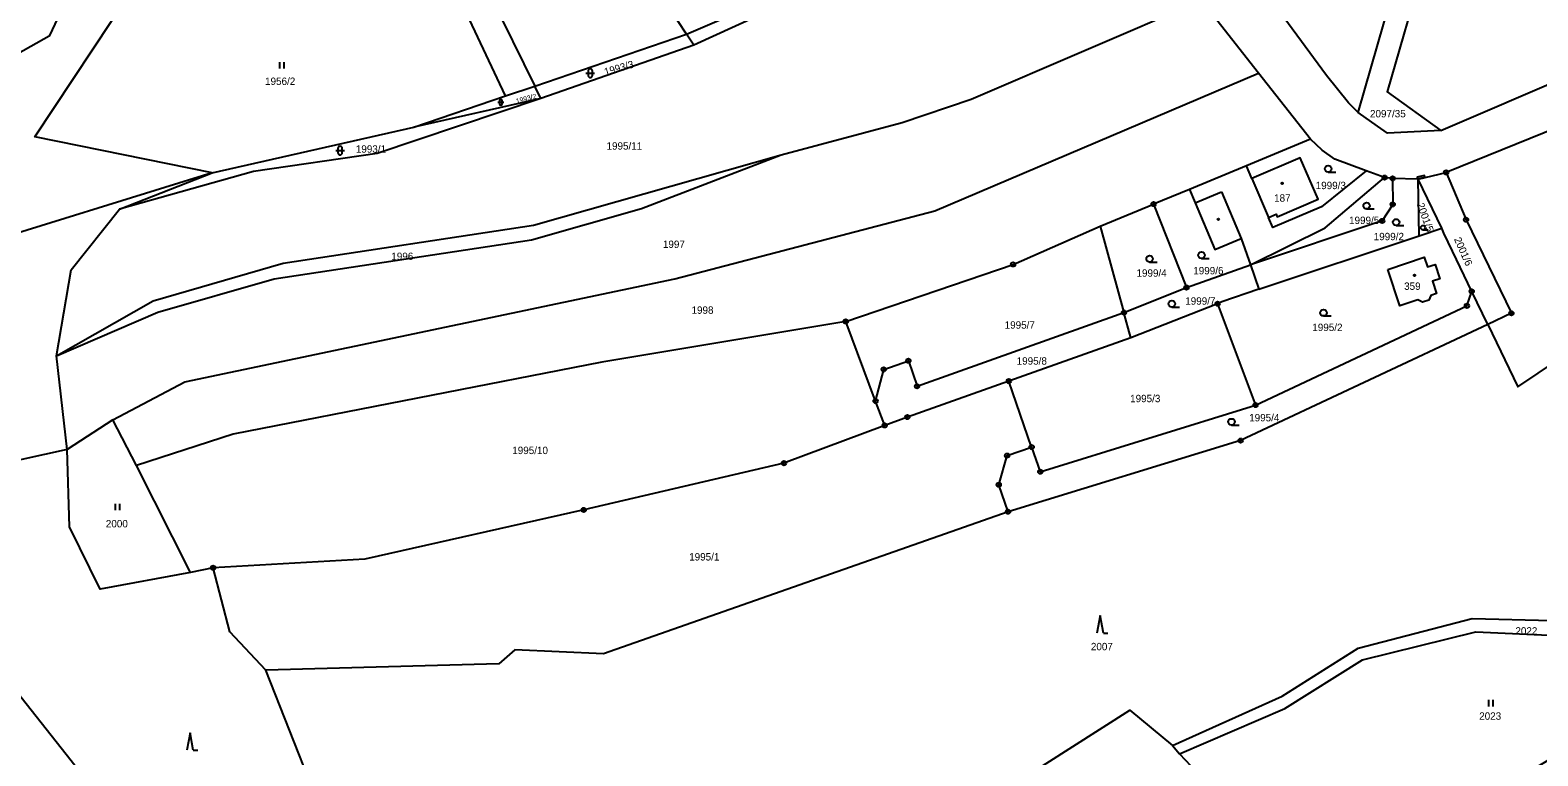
# Model space of a CAD drawing. Extents: x -725728 to -720881, y -1068679 to -1063504.
# Drawn here: x -722411.6 to -722064.8, y -1066793.7 to -1066626.7 of the extents above; entities that cross this region are included whole.
import ezdxf

# ---------------------------------------------------------------- set-up
doc = ezdxf.new("R2010")
doc.units = 0
for name, color, linetype in [('Hranice parcel', 7, 'Continuous'), ('Parcelní čísla', 7, 'Continuous'), ('Vnitřní kresba', 7, 'Continuous'), ('Věcná břemena k části', 7, 'Continuous'), ('Značky bodu BP', 7, 'Continuous'), ('Značky budov', 7, 'Continuous'), ('Značky kultur', 7, 'Continuous')]:
    doc.layers.add(name, color=color, linetype=linetype)

msp = doc.modelspace()

# ---------------------------------------------------------------- linework, layer by layer
at = {"layer": 'Hranice parcel'}
for p, q in [((-722302.32, -1066641.88), (-722321.53, -1066600.86)), ((-722315.76, -1066598.44), (-722295.58, -1066639.59)), ((-722260.63, -1066627.69), (-722278.19, -1066600.79)), ((-722295.58, -1066639.59), (-722260.63, -1066627.69)), ((-722258.98, -1066630.22), (-722260.63, -1066627.69)), ((-722258.98, -1066630.22), (-722294.18, -1066642.45)), ((-722087.18, -1066649.8), (-722046.86, -1066632.49)), ((-722117.15, -1066651.83), (-722129.11, -1066636.64)), ((-722029.6, -1066636.72), (-722085.93, -1066659.45)), ((-722323.4, -1066649.06), (-722302.32, -1066641.88)), ((-722294.18, -1066642.45), (-722323.4, -1066649.06)), ((-722302.32, -1066641.88), (-722295.58, -1066639.59)), ((-722294.18, -1066642.45), (-722295.58, -1066639.59)), ((-722369.74, -1066659.53), (-722323.4, -1066649.06)), ((-722117.15, -1066651.83), (-722131.89, -1066657.94)), ((-722391.06, -1066667.94), (-722369.74, -1066659.53)), ((-722131.89, -1066657.94), (-722144.99, -1066663.37)), ((-722100.1, -1066660.66), (-722104.3, -1066659.11)), ((-722092.39, -1066661), (-722085.93, -1066659.45)), ((-722144.99, -1066663.37), (-722153.21, -1066666.77)), ((-722098.26, -1066660.83), (-722100.1, -1066660.66)), ((-722092.39, -1066661), (-722098.26, -1066660.83)), ((-722092.12, -1066674.06), (-722092.39, -1066661)), ((-722086.94, -1066672.33), (-722092.39, -1066661)), ((-722165.52, -1066671.86), (-722153.21, -1066666.77)), ((-722153.21, -1066666.77), (-722145.66, -1066685.98)), ((-722165.52, -1066671.86), (-722160.05, -1066691.71)), ((-722092.12, -1066674.06), (-722086.94, -1066672.33)), ((-722086.43, -1066673.41), (-722086.94, -1066672.33)), ((-722084.44, -1066677.6), (-722086.43, -1066673.41)), ((-722128.99, -1066686.35), (-722092.12, -1066674.06)), ((-722145.66, -1066685.98), (-722130.97, -1066680.7)), ((-722130.97, -1066680.7), (-722128.99, -1066686.35)), ((-722080.04, -1066686.86), (-722084.44, -1066677.6)), ((-722160.05, -1066691.71), (-722145.66, -1066685.98)), ((-722076.34, -1066694.49), (-722080.04, -1066686.86)), ((-722138.51, -1066689.69), (-722158.48, -1066697.5)), ((-722138.51, -1066689.69), (-722129.77, -1066712.99)), ((-722217.18, -1066712.08), (-722224.03, -1066693.77)), ((-722158.48, -1066697.5), (-722160.05, -1066691.71)), ((-722158.48, -1066697.5), (-722186.52, -1066707.48)), ((-722403.11, -1066723.2), (-722405.55, -1066701.66)), ((-722181.27, -1066722.68), (-722186.52, -1066707.48)), ((-722215.08, -1066717.7), (-722217.18, -1066712.08)), ((-722392.59, -1066716.42), (-722403.11, -1066723.2)), ((-722387.19, -1066726.94), (-722392.59, -1066716.42)), ((-722403.11, -1066723.2), (-722442.87, -1066732.1)), ((-722374.78, -1066751.5), (-722387.19, -1066726.94)), ((-722369.54, -1066750.43), (-722374.78, -1066751.5)), ((-722330.94, -1066841.13), (-722357.41, -1066774.03)), ((-722148.89, -1066791.34), (-722147.27, -1066793.24))]:
    msp.add_line(p, q, dxfattribs=at)
for points in [[(-722260.63, -1066627.69), (-722228.67, -1066613.84), (-722163.18, -1066591.38)], [(-722162.22, -1066592.68), (-722224.99, -1066614.62), (-722258.98, -1066630.22)], [(-722106.18, -1066645.69), (-722098.7, -1066619.81), (-722119.31, -1066596.35)], [(-722106.18, -1066645.69), (-722108.43, -1066643.48), (-722113.49, -1066637.17), (-722132.04, -1066611.84), (-722135.75, -1066608.45)], [(-722401.98, -1066616.86), (-722407.23, -1066628.11), (-722417.49, -1066633.85), (-722426.21, -1066634.27), (-722433.39, -1066632.11), (-722450.22, -1066623.28), (-722463.67, -1066621.54)], [(-722369.74, -1066659.53), (-722410.53, -1066651.31), (-722388.36, -1066617.76)], [(-722238.9, -1066655.43), (-722211.09, -1066648.01), (-722195.16, -1066642.58), (-722142.27, -1066619.89)], [(-722129.11, -1066636.64), (-722142.09, -1066620.14), (-722142.27, -1066619.89)], [(-722093.83, -1066621.27), (-722099.47, -1066640.9), (-722087.18, -1066649.8)], [(-722392.59, -1066716.42), (-722376.09, -1066707.65), (-722263.37, -1066683.97), (-722203.51, -1066668.31), (-722129.11, -1066636.64)], [(-722294.18, -1066642.45), (-722331.8, -1066655.08), (-722360.28, -1066659.24), (-722391.06, -1066667.94)], [(-722369.74, -1066659.53), (-722427.71, -1066677.5), (-722475.91, -1066643.67)], [(-722087.18, -1066649.8), (-722099.41, -1066650.4), (-722101.75, -1066648.81), (-722106.18, -1066645.69)], [(-722104.3, -1066659.11), (-722111.54, -1066656.44), (-722114.43, -1066654.35), (-722117.15, -1066651.83)], [(-722405.55, -1066701.66), (-722383.31, -1066689.04), (-722353.42, -1066680.38), (-722295.85, -1066671.62), (-722238.9, -1066655.43)], [(-722405.55, -1066701.66), (-722382.3, -1066691.64), (-722355.49, -1066683.98), (-722296.32, -1066674.95), (-722271, -1066667.78), (-722238.9, -1066655.43)], [(-722104.3, -1066659.11), (-722114.57, -1066667.37), (-722125.79, -1066672.18), (-722126.81, -1066669.81), (-722125.06, -1066669.06), (-722124.8, -1066669.66), (-722115.4, -1066665.64), (-722119.53, -1066656.13), (-722130.63, -1066660.88), (-722131.89, -1066657.94)], [(-722085.93, -1066659.45), (-722081.34, -1066670.35), (-722070.92, -1066691.89), (-722076.34, -1066694.49)], [(-722144.99, -1066663.37), (-722143.66, -1066666.5), (-722139.14, -1066677.18), (-722133.07, -1066674.67), (-722130.97, -1066680.7)], [(-722130.97, -1066680.7), (-722113.79, -1066672.23), (-722100.1, -1066660.66)], [(-722098.26, -1066660.83), (-722098.22, -1066666.82), (-722100.65, -1066670.63), (-722130.97, -1066680.7)], [(-722405.55, -1066701.66), (-722402.19, -1066681.91), (-722391.06, -1066667.94)], [(-722224.03, -1066693.77), (-722185.53, -1066680.65), (-722165.52, -1066671.86)], [(-722099.32, -1066681.79), (-722090.96, -1066678.94), (-722090.19, -1066681.21), (-722088.47, -1066680.67), (-722087.38, -1066683.94), (-722089.1, -1066684.51), (-722088.17, -1066687.34), (-722089.42, -1066687.77), (-722089.95, -1066688.85), (-722091.34, -1066689.33), (-722092.43, -1066688.8), (-722096.56, -1066690.16), (-722099.32, -1066681.79)], [(-722128.99, -1066686.35), (-722137.53, -1066689.27), (-722138.51, -1066689.69)], [(-722129.77, -1066712.99), (-722081.17, -1066690.17), (-722080.04, -1066686.86)], [(-722076.34, -1066694.49), (-722069.45, -1066708.8), (-722036.67, -1066686.81)], [(-722224.03, -1066693.77), (-722280.15, -1066703.14), (-722364.94, -1066719.67), (-722387.19, -1066726.94)], [(-722217.18, -1066712.08), (-722215.29, -1066704.78), (-722209.62, -1066702.82), (-722207.62, -1066708.67), (-722160.05, -1066691.71)], [(-722076.34, -1066694.49), (-722133.22, -1066721.19), (-722186.69, -1066737.56)], [(-722186.52, -1066707.48), (-722209.85, -1066715.75), (-722215.08, -1066717.7)], [(-722181.27, -1066722.68), (-722179.29, -1066728.35), (-722129.77, -1066712.99)], [(-722215.08, -1066717.7), (-722238.24, -1066726.37), (-722284.31, -1066737.13), (-722334.63, -1066748.48), (-722369.54, -1066750.43)], [(-722148.89, -1066791.34), (-722123.66, -1066779.99), (-722106.16, -1066768.91), (-722079.94, -1066762.1), (-722061.59, -1066762.59), (-722044.34, -1066750.08), (-722020.8, -1066726.46), (-722008.64, -1066716.23)], [(-722374.78, -1066751.5), (-722395.52, -1066755.35), (-722402.61, -1066741.01), (-722403.11, -1066723.2)], [(-722186.69, -1066737.56), (-722188.83, -1066731.32), (-722186.91, -1066724.64), (-722181.27, -1066722.68)], [(-722330.94, -1066841.13), (-722341.81, -1066842.56), (-722355.47, -1066839.17), (-722384.13, -1066817.82), (-722420.69, -1066771.51), (-722442.87, -1066732.1)], [(-722186.69, -1066737.56), (-722279.72, -1066770.21), (-722300.13, -1066769.33), (-722303.81, -1066772.53), (-722357.41, -1066774.03)], [(-722357.41, -1066774.03), (-722365.72, -1066765.15), (-722369.54, -1066750.43)], [(-722147.27, -1066793.24), (-722123.07, -1066782.79), (-722105.17, -1066771.64), (-722079.13, -1066765.19), (-722060.62, -1066766.04), (-722042.95, -1066752.36)], [(-722147.27, -1066793.24), (-722140.74, -1066800.15), (-722125.22, -1066798.38), (-722095.27, -1066814.52), (-722044.33, -1066783.71), (-722021.21, -1066769.42), (-722030.03, -1066762.5)], [(-722237.42, -1066809.93), (-722227.37, -1066803.97), (-722184.95, -1066799.92), (-722158.67, -1066783.22), (-722148.89, -1066791.34)]]:
    msp.add_lwpolyline(points, dxfattribs=at)
at = {"layer": 'Vnitřní kresba'}
for p, q in [((-722130.63, -1066660.88), (-722126.81, -1066669.81)), ((-722143.66, -1066666.5), (-722137.64, -1066663.97)), ((-722137.64, -1066663.97), (-722133.07, -1066674.67))]:
    msp.add_line(p, q, dxfattribs=at)
at = {"layer": 'Věcná břemena k části'}
msp.add_lwpolyline([(-722092.65, -1066660.53), (-722092.59, -1066660.93), (-722090.82, -1066660.54), (-722090.92, -1066660.15)], close=True, dxfattribs=at)
at = {"layer": 'Značky bodu BP'}
for centre, radius in [((-722085.93, -1066659.45), 0.5), ((-722085.93, -1066659.45), 0.0303), ((-722100.1, -1066660.66), 0.5), ((-722100.1, -1066660.66), 0.0303), ((-722098.26, -1066660.83), 0.5), ((-722098.26, -1066660.83), 0.0303), ((-722153.21, -1066666.77), 0.5), ((-722153.21, -1066666.77), 0.0303), ((-722098.22, -1066666.82), 0.5), ((-722098.22, -1066666.82), 0.0303), ((-722100.65, -1066670.63), 0.5), ((-722081.34, -1066670.35), 0.5), ((-722081.34, -1066670.35), 0.0303), ((-722100.65, -1066670.63), 0.0303), ((-722185.53, -1066680.65), 0.5), ((-722185.53, -1066680.65), 0.0303), ((-722145.66, -1066685.98), 0.5), ((-722145.66, -1066685.98), 0.0303), ((-722080.04, -1066686.86), 0.5), ((-722080.04, -1066686.86), 0.0303), ((-722160.05, -1066691.71), 0.5), ((-722138.51, -1066689.69), 0.5), ((-722138.51, -1066689.69), 0.0303), ((-722081.17, -1066690.17), 0.5), ((-722081.17, -1066690.17), 0.0303), ((-722224.03, -1066693.77), 0.5), ((-722224.03, -1066693.77), 0.0303), ((-722160.05, -1066691.71), 0.0303), ((-722070.92, -1066691.89), 0.5), ((-722070.92, -1066691.89), 0.0303), ((-722215.29, -1066704.78), 0.5), ((-722215.29, -1066704.78), 0.0303), ((-722209.62, -1066702.82), 0.5), ((-722209.62, -1066702.82), 0.0303), ((-722207.62, -1066708.67), 0.5), ((-722186.52, -1066707.48), 0.5), ((-722186.52, -1066707.48), 0.0303), ((-722217.18, -1066712.08), 0.5), ((-722217.18, -1066712.08), 0.0303), ((-722207.62, -1066708.67), 0.0303), ((-722209.85, -1066715.75), 0.5), ((-722129.77, -1066712.99), 0.5), ((-722129.77, -1066712.99), 0.0303), ((-722215.08, -1066717.7), 0.5), ((-722215.08, -1066717.7), 0.0303), ((-722209.85, -1066715.75), 0.0303), ((-722181.27, -1066722.68), 0.5), ((-722133.22, -1066721.19), 0.5), ((-722133.22, -1066721.19), 0.0303), ((-722238.24, -1066726.37), 0.5), ((-722186.91, -1066724.64), 0.5), ((-722186.91, -1066724.64), 0.0303), ((-722181.27, -1066722.68), 0.0303), ((-722238.24, -1066726.37), 0.0303), ((-722179.29, -1066728.35), 0.5), ((-722179.29, -1066728.35), 0.0303), ((-722188.83, -1066731.32), 0.5), ((-722188.83, -1066731.32), 0.0303), ((-722284.31, -1066737.13), 0.5), ((-722284.31, -1066737.13), 0.0303), ((-722186.69, -1066737.56), 0.5), ((-722186.69, -1066737.56), 0.0303), ((-722369.54, -1066750.43), 0.5), ((-722369.54, -1066750.43), 0.0303)]:
    msp.add_circle(centre, radius, dxfattribs=at)
at = {"layer": 'Značky budov'}
for centre in [(-722123.66, -1066662), (-722138.32, -1066670.27), (-722093.21, -1066683.13)]:
    msp.add_circle(centre, 0.175, dxfattribs=at)
at = {"layer": 'Značky kultur'}
for p, q in [((-722354.22, -1066635.59), (-722354.22, -1066634.09)), ((-722353.22, -1066635.59), (-722353.22, -1066634.09)), ((-722283.8, -1066636.63), (-722281.8, -1066636.63)), ((-722283.3, -1066636.13), (-722283.3, -1066637.13)), ((-722282.3, -1066637.13), (-722282.3, -1066636.13)), ((-722304.03, -1066643.34), (-722302.69, -1066643.34)), ((-722303.7, -1066643.01), (-722303.7, -1066643.68)), ((-722303.03, -1066643.68), (-722303.03, -1066643.01)), ((-722341.35, -1066654.43), (-722339.35, -1066654.43)), ((-722340.85, -1066653.93), (-722340.85, -1066654.93)), ((-722339.85, -1066654.93), (-722339.85, -1066653.93)), ((-722113.05, -1066659.41), (-722111.3, -1066659.41)), ((-722104.23, -1066667.87), (-722102.48, -1066667.87)), ((-722097.44, -1066671.7), (-722095.69, -1066671.7)), ((-722091.27, -1066672.68), (-722090.09, -1066672.68)), ((-722154.14, -1066680.1), (-722152.39, -1066680.1)), ((-722142.21, -1066679.24), (-722140.46, -1066679.24)), ((-722149.03, -1066690.45), (-722147.28, -1066690.45)), ((-722114.15, -1066692.5), (-722112.4, -1066692.5)), ((-722135.32, -1066717.64), (-722133.57, -1066717.64)), ((-722391.98, -1066737.21), (-722391.98, -1066735.71)), ((-722390.98, -1066737.21), (-722390.98, -1066735.71)), ((-722165.53, -1066761.45), (-722166.28, -1066765.45)), ((-722164.78, -1066765.45), (-722165.53, -1066761.45)), ((-722164.78, -1066765.45), (-722163.78, -1066765.45)), ((-722076.1, -1066782.33), (-722076.1, -1066780.83)), ((-722075.1, -1066782.33), (-722075.1, -1066780.83)), ((-722374.85, -1066788.39), (-722375.6, -1066792.39)), ((-722374.1, -1066792.39), (-722374.85, -1066788.39)), ((-722374.1, -1066792.39), (-722373.1, -1066792.39))]:
    msp.add_line(p, q, dxfattribs=at)
for centre, radius in [((-722113.05, -1066658.66), 0.75), ((-722104.23, -1066667.12), 0.75), ((-722097.44, -1066670.95), 0.75), ((-722091.27, -1066672.18), 0.502), ((-722154.14, -1066679.35), 0.75), ((-722142.21, -1066678.49), 0.75), ((-722149.03, -1066689.7), 0.75), ((-722114.15, -1066691.75), 0.75), ((-722135.32, -1066716.89), 0.75)]:
    msp.add_circle(centre, radius, dxfattribs=at)
for centre, radius, start, end in [((-722282.8, -1066636.13), 0.5, 0, 180), ((-722282.8, -1066637.13), 0.5, 180, 359.9879), ((-722303.36, -1066643.01), 0.335, 0, 180), ((-722303.36, -1066643.68), 0.335, 180, 359.9879), ((-722340.35, -1066653.93), 0.5, 0, 180), ((-722340.35, -1066654.93), 0.5, 180, 359.9879)]:
    msp.add_arc(centre, radius, start, end, dxfattribs=at)

# ---------------------------------------------------------------- texts
at = {"layer": 'Parcelní čísla'}
for s, height, rotation, p in [('1993/3', 1.7, 16, (-722279.32, -1066637.22)), ('1993/2', 1.14, 15, (-722299.72, -1066643.65)), ('2001/5', 1.7, 290, (-722092.71, -1066666.81)), ('2001/6', 1.7, 294, (-722084.17, -1066674.83))]:
    msp.add_text(s, height=height, rotation=rotation, dxfattribs=at).set_placement(p)
for s, p in [('1956/2', (-722357.6, -1066639.34)), ('2097/35', (-722103.45, -1066646.8)), ('1995/11', (-722279.06, -1066654.23)), ('1993/1', (-722336.72, -1066654.93)), ('1999/3', (-722115.94, -1066663.32)), ('187', (-722125.51, -1066666.2)), ('1999/5', (-722108.27, -1066671.34)), ('1999/2', (-722102.59, -1066675.07)), ('1997', (-722266.09, -1066676.85)), ('1996', (-722328.56, -1066679.62)), ('1999/4', (-722157.16, -1066683.47)), ('1999/6', (-722144.1, -1066682.92)), ('359', (-722095.6, -1066686.49)), ('1998', (-722259.51, -1066692)), ('1999/7', (-722145.95, -1066689.91)), ('1995/7', (-722187.48, -1066695.42)), ('1995/2', (-722116.72, -1066695.97)), ('1995/8', (-722184.72, -1066703.7)), ('1995/3', (-722158.62, -1066712.34)), ('1995/4', (-722131.24, -1066716.75)), ('1995/10', (-722300.74, -1066724.28)), ('2000', (-722394.22, -1066741.15)), ('1995/1', (-722260.05, -1066748.77)), ('2022', (-722070.01, -1066765.82)), ('2007', (-722167.65, -1066769.42)), ('2023', (-722078.33, -1066785.41))]:
    msp.add_text(s, height=1.7, dxfattribs=at).set_placement(p)

doc.saveas('drawing.dxf')
